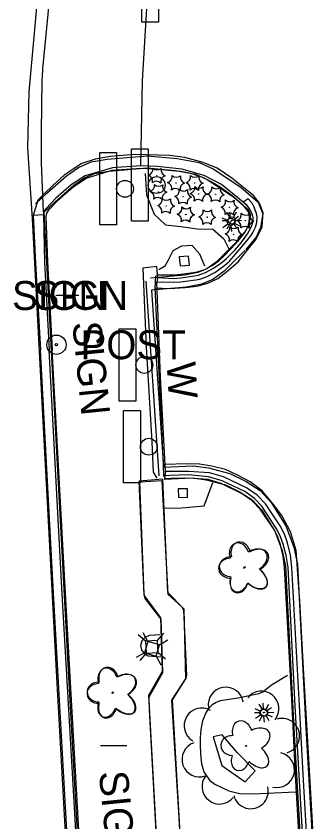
# Model space of a CAD drawing. Extents: x 588843 to 2552415, y 180129 to 269402.
# Drawn here: x 594760.9 to 594823.4, y 184706 to 184873.1 of the extents above; entities that cross this region are included whole.
import ezdxf

# ---------------------------------------------------------------- set-up
doc = ezdxf.new("R2010")
doc.units = 0
for name, color, linetype in [('Default', 7, 'Continuous'), ('E_DWY', 7, 'Continuous'), ('E_LAND_ShrubLine', 7, 'Continuous'), ('E_LAND_TreeLine_P', 7, 'Continuous'), ('E_LAND_Vegetation', 7, 'Continuous'), ('E_LTG', 7, 'Continuous'), ('E_MISCPROP', 7, 'Continuous'), ('E_MISCPROP_Planter', 7, 'Continuous'), ('E_PATH_Sidewalk', 7, 'Continuous'), ('E_RDWY_AsphConc', 7, 'Continuous'), ('E_RDWY_C_and_G', 7, 'Continuous'), ('E_SGN', 7, 'Continuous'), ('E_SGN_Text', 7, 'Continuous'), ('E_STRUCT', 7, 'Continuous'), ('E_UTL_AG_Bold', 7, 'Continuous'), ('E_WAL', 7, 'Continuous'), ('E_WAL_Text', 7, 'Continuous')]:
    doc.layers.add(name, color=color, linetype=linetype)

# ---------------------------------------------------------------- blocks, each defined once
blk = doc.blocks.new('LPOL')
at = {"layer": 'Default'}
for p, q in [((-0.75, 1.3), (-2, 3.46)), ((0.75, 1.3), (2, 3.46)), ((-4, 0), (-1.5, 0)), ((1.5, 0), (4, 0)), ((-2, -3.46), (-0.75, -1.3)), ((2, -3.46), (0.75, -1.3))]:
    blk.add_line(p, q, dxfattribs=at)
for radius in [1.5, 1.5, 1.5, 0.125]:
    blk.add_circle((0, 0), radius, dxfattribs=at)
blk = doc.blocks.new('W_35')
at = {"layer": 'E_WAL_Text'}
blk.add_text('W', height=12, dxfattribs=at).set_placement((-4.46, -6))
blk = doc.blocks.new('PED')
at = {"layer": 'Default'}
for p, q in [((-2.5, 2.5), (-5.33, 5.33)), ((2.5, 2.5), (5.33, 5.33)), ((-2.5, -2.5), (-5.33, -5.33)), ((2.5, -2.5), (5.33, -5.33))]:
    blk.add_line(p, q, dxfattribs=at)
blk.add_lwpolyline([(-2.5, -2.5), (2.5, -2.5), (2.5, 2.5), (-2.5, 2.5)], close=True, dxfattribs=at)
blk = doc.blocks.new('DTRE_1_1')
at = {"layer": 'Default'}
blk.add_circle((-0.18, 0), 0.183, dxfattribs=at)
for centre, major_axis, ratio in [((-1.87, 5.32), (1.36, -4.98), 0.782863), ((4.06, 2.74), (-5.27, -2.93), 0.691916), ((-5.87, 0.15), (4.93, -0.12), 0.832022), ((3.54, -3.71), (-5.01, 4.58), 0.560249), ((-2.49, -5.24), (1.8, 4.86), 0.716896)]:
    blk.add_ellipse(centre, major_axis=major_axis, ratio=ratio, start_param=1.570796, end_param=4.712389, dxfattribs=at)
blk = doc.blocks.new('SGN_1')
at = {"layer": 'Default'}
blk.add_lwpolyline([(-3.5, -15), (-10.5, -15), (-10.5, 15), (-3.5, 15)], close=True, dxfattribs=at)
blk.add_circle((0, 0), 3.5, dxfattribs=at)
blk = doc.blocks.new('POST_1')
at = {"layer": 'Default'}
for radius in [4, 0.5]:
    blk.add_circle((0, 0), radius, dxfattribs=at)
blk.add_text('POST', height=12, dxfattribs=at).set_placement((10, -6))
blk = doc.blocks.new('BSGN_1')
at = {"layer": 'Default'}
blk.add_text('SIGN', height=12, dxfattribs=at).set_placement((-18.56, -6))
blk = doc.blocks.new('SHRB_1')
at = {"layer": 'Default'}
blk.add_circle((0, 0), 0.0733, dxfattribs=at)
for centre, start, end in [((-4.19, 2.61), 285.188, 11.0001), ((-4.35, -2.32), 345.2113, 70.9762), ((0.16, 4.93), 225.2113, 310.9762), ((4.35, 2.32), 165.2113, 250.9762), ((-0.17, -4.93), 45.2113, 130.9762), ((4.18, -2.61), 105.2018, 190.9838)]:
    blk.add_arc(centre, 2.58, start, end, dxfattribs=at)
blk = doc.blocks.new('LPOL_4')
at = {"layer": 'E_LTG'}
for p, q in [((-2.5, 4.3), (-6.6, 11.4)), ((2.5, 4.3), (6.6, 11.4)), ((-13.1, 0), (-4.9, 0)), ((4.9, 0), (13.1, 0)), ((-6.6, -11.4), (-2.5, -4.3)), ((6.6, -11.4), (2.5, -4.3))]:
    blk.add_line(p, q, dxfattribs=at)
for radius in [4.92, 4.92, 4.92, 0.41]:
    blk.add_circle((0, 0), radius, dxfattribs=at)
blk = doc.blocks.new('DTRE_4')
at = {"layer": 'E_LAND_Vegetation'}
blk.add_circle((-0.6, 0), 0.601, dxfattribs=at)
for centre, major_axis, ratio in [((-6.1, 17.5), (4.5, -16.3), 0.782863), ((13.3, 9), (-17.3, -9.6), 0.691916), ((-19.3, 0.5), (16.2, -0.4), 0.832022), ((11.6, -12.2), (-16.4, 15), 0.560249), ((-8.2, -17.2), (5.9, 15.9), 0.716896)]:
    blk.add_ellipse(centre, major_axis=major_axis, ratio=ratio, start_param=1.570796, end_param=4.712389, dxfattribs=at)
blk = doc.blocks.new('PED_3')
at = {"layer": 'E_UTL_AG_Bold'}
for p, q in [((-8.2, 8.2), (-17.5, 17.5)), ((8.2, 8.2), (17.5, 17.5)), ((-8.2, -8.2), (-17.5, -17.5)), ((8.2, -8.2), (17.5, -17.5))]:
    blk.add_line(p, q, dxfattribs=at)
blk.add_lwpolyline([(-8.2, -8.2), (8.2, -8.2), (8.2, 8.2), (-8.2, 8.2)], close=True, dxfattribs=at)
blk = doc.blocks.new('SIGN_3')
at = {"layer": 'E_SGN'}
blk.add_text('SIGN', height=39.37, dxfattribs=at).set_placement((-56.1, -19.7))

msp = doc.modelspace()

# ---------------------------------------------------------------- linework, layer by layer
at = {"layer": 'E_DWY'}
for points in [[(594789.8, 184816.73), (594792.77, 184816.63), (594795.98, 184816.81), (594798.45, 184817.08), (594800.73, 184817.76), (594802.82, 184818.73), (594804.65, 184820.13), (594806.98, 184822.18), (594809.01, 184824.71), (594810.73, 184826.86), (594812.01, 184829.42), (594812.22, 184832.35), (594811.44, 184834.32), (594810.17, 184835.9), (594805.68, 184839.53), (594802.65, 184841.6), (594799.75, 184842.77), (594795.93, 184843.79), (594792.76, 184844.21), (594785.64, 184844.44), (594780.43, 184844.02), (594777.32, 184843.46), (594774.59, 184842.52), (594772.79, 184841.39), (594770.89, 184840.11), (594768.7, 184838.15), (594766.52, 184836.04), (594765.39, 184834.96), (594764.43, 184831.78)], [(594764.96, 184834.2), (594767.26, 184836.41), (594771.37, 184840), (594773.86, 184841.75), (594776.48, 184842.91), (594779.8, 184843.48), (594788.2, 184844.16), (594794.32, 184843.6), (594798.91, 184842.74), (594801.81, 184841.42), (594807.53, 184837.62), (594811.13, 184834.53), (594812.13, 184832.14), (594811.63, 184829.27), (594810.77, 184827.3), (594808.52, 184824.63)], [(594766.69, 184832.4), (594768.95, 184834.56), (594772.92, 184838.03), (594775.09, 184839.56), (594777.2, 184840.49), (594780.11, 184840.99), (594788.18, 184841.65), (594793.97, 184841.12), (594798.15, 184840.34), (594800.59, 184839.23), (594806.02, 184835.63), (594809.06, 184833.02), (594809.54, 184831.85), (594809.22, 184830), (594808.62, 184828.64), (594806.61, 184826.24)], [(594806.61, 184826.24), (594802.45, 184822.11), (594800.52, 184820.71), (594798.65, 184819.92), (594795.94, 184819.36), (594788.8, 184818.75)], [(594808.37, 184824.47), (594804.08, 184820.19), (594801.76, 184818.52), (594799.4, 184817.52), (594796.29, 184816.89), (594789.01, 184816.25)], [(594789.01, 184816.25), (594791.51, 184779.58)], [(594823.35, 184688.72), (594822.34, 184707.09), (594821.51, 184721.44), (594820.6, 184737.77), (594819.82, 184751.76), (594819.02, 184762.29), (594817.89, 184766.14), (594816.04, 184769.5), (594814.36, 184771.83), (594812.01, 184774.62), (594809.49, 184776.51), (594807.01, 184777.85), (594804.36, 184779.07), (594801.57, 184779.74), (594799, 184780.2), (594796.53, 184780.25), (594791.54, 184780.11)], [(594791.51, 184779.58), (594797.65, 184779.85), (594800.87, 184779.39), (594805.25, 184778.25), (594808.67, 184776.58), (594811.56, 184774.69), (594813.89, 184772.2), (594816.89, 184767.41), (594818.56, 184762.99), (594819.34, 184759.34), (594819.97, 184746.98), (594821.08, 184725.47), (594822.5, 184700.4)], [(594791.62, 184777.08), (594797.53, 184777.34), (594800.38, 184776.93), (594804.38, 184775.89), (594807.44, 184774.4), (594809.94, 184772.76), (594811.9, 184770.67), (594814.64, 184766.3), (594816.15, 184762.28), (594816.85, 184759.01), (594817.47, 184746.85), (594818.58, 184725.34), (594820.01, 184700.26)]]:
    msp.add_lwpolyline(points, dxfattribs=at)
at = {"layer": 'E_LAND_ShrubLine'}
msp.add_lwpolyline([(594803.68, 184724.02), (594801.79, 184723.59), (594803.6, 184717.65), (594808.47, 184714.29), (594810.51, 184716.6), (594806.82, 184720.4)], close=True, dxfattribs=at)
at = {"layer": 'E_LAND_TreeLine_P'}
for centre, start, end in [((594804.44, 184730.28), 8.6203, 188.6203), ((594811.83, 184729.46), 321.1966, 141.1966), ((594799.44, 184725.95), 59.7491, 239.7491), ((594816.12, 184723.82), 286.7654, 106.7654), ((594798.99, 184718.94), 109.1967, 289.1967), ((594815.07, 184716.75), 256.8004, 76.8004), ((594803.14, 184713.31), 141.7812, 321.7812), ((594809.62, 184712.35), 194.2218, 14.2218)]:
    msp.add_arc(centre, 3.64, start, end, dxfattribs=at)
at = {"layer": 'E_MISCPROP_Planter'}
for points in [[(594787.67, 184840.45), (594788, 184836.08), (594789.58, 184832.03), (594791.92, 184829.82), (594795.14, 184829.48), (594798.47, 184829), (594801.76, 184828.94), (594804, 184826.93), (594805.06, 184824.88)], [(594790.52, 184820.57), (594791.84, 184821.34), (594792.45, 184822.43), (594793.55, 184824.52), (594795.29, 184825.46), (594797.37, 184825.61), (594799, 184823.84), (594800, 184821.31)], [(594791.84, 184771.1), (594794.47, 184771.02), (594799.97, 184771.55), (594801.76, 184776.41)], [(594790.76, 184744.79), (594788.51, 184744.65), (594787.62, 184744.26), (594786.99, 184743.52), (594786.74, 184742.58), (594786.74, 184742.58), (594786.91, 184741.65), (594787.47, 184740.88), (594788.3, 184740.42), (594788.3, 184740.42), (594790.99, 184740.19)], [(594817.26, 184736.35), (594813.94, 184734.33), (594812.23, 184732.98), (594812.23, 184732.98), (594811.28, 184732.56), (594811.28, 184732.56), (594809.32, 184732.1), (594809.32, 184732.1), (594807.34, 184731.69), (594807.34, 184731.69), (594805.13, 184731.36), (594805.13, 184731.36), (594803.29, 184731.06), (594803.29, 184731.06), (594802.41, 184730.77), (594801.63, 184730.29), (594801.63, 184730.29), (594800.9, 184729.59), (594800.34, 184728.76), (594800.34, 184728.76), (594799.6, 184726.97), (594799.6, 184726.97), (594799.26, 184725.12), (594799.26, 184725.12), (594799.15, 184723.45), (594799.15, 184723.45), (594799.11, 184721.96), (594799.11, 184721.96), (594799.17, 184720.09), (594799.17, 184720.09), (594799.41, 184717.96), (594799.41, 184717.96), (594799.97, 184716.22), (594799.97, 184716.22), (594801.16, 184714.55), (594801.16, 184714.55), (594802.17, 184713.78), (594802.17, 184713.78), (594805.1, 184712.42), (594805.1, 184712.42), (594807.28, 184711.87), (594807.28, 184711.87), (594810.09, 184711.79), (594810.09, 184711.79), (594818.91, 184712.24)]]:
    msp.add_lwpolyline(points, dxfattribs=at)
at = {"layer": 'E_PATH_Sidewalk'}
for points in [[(594797.74, 184652.91), (594794.94, 184703.55), (594793.4, 184731.28), (594796.14, 184735.68), (594795.81, 184750.1), (594792.41, 184753.56), (594791.37, 184777.06), (594786.45, 184776.63)], [(594792.8, 184652.96), (594790.08, 184703.35), (594788.47, 184732.25), (594791.3, 184737.24), (594790.98, 184748.34), (594787.5, 184752.99), (594786.45, 184776.63)], [(594791.25, 184776.72), (594786.56, 184776.42), (594787.4, 184753.25), (594787.66, 184752.35), (594790.93, 184748.04), (594791.31, 184736.87), (594788.45, 184731.85), (594788.53, 184729.27), (594790.77, 184688.8), (594793.22, 184643.35), (594794.8, 184614.59)], [(594791.18, 184776.71), (594792.42, 184753.24), (594795.34, 184750.57), (594795.67, 184749.96), (594796.29, 184736.37), (594796.13, 184735.8), (594793.18, 184731.22), (594794.7, 184706.82), (594797.33, 184658.05), (594799.1, 184624.16), (594799.83, 184613.6)]]:
    msp.add_lwpolyline(points, dxfattribs=at)
at = {"layer": 'E_RDWY_AsphConc'}
for points in [[(594766.6, 184832.51), (594766.2, 184842.71), (594766.2, 184842.71), (594766.17, 184849.04), (594766.17, 184849.04), (594766.35, 184859.91), (594766.35, 184859.91), (594766.37, 184860.62), (594766.37, 184860.62), (594766.48, 184862.16), (594766.48, 184862.16), (594767.84, 184876.38), (594767.84, 184876.38), (594768.17, 184879.17), (594768.17, 184879.17), (594769.11, 184885.78), (594769.11, 184885.78)], [(594786.78, 184842.06), (594787.18, 184859.68), (594788.11, 184875.91)], [(594808.02, 184834.56), (594803.58, 184838.17), (594799.94, 184840.08), (594795.32, 184841.38), (594790.24, 184841.95), (594786.78, 184842.06)], [(594791.9, 184778.65), (594790.86, 184798.24), (594790.11, 184817.93)]]:
    msp.add_lwpolyline(points, dxfattribs=at)
for points in [[(594796.94, 184821.46), (594796.68, 184823.36), (594794.78, 184823.17), (594794.97, 184821.3)], [(594794.57, 184775.09), (594794.64, 184773.31), (594796.47, 184773.26), (594796.5, 184775.08)]]:
    msp.add_lwpolyline(points, close=True, dxfattribs=at)
at = {"layer": 'E_RDWY_C_and_G'}
for points in [[(594778.47, 184954.58), (594774.87, 184941.21), (594772.09, 184928.25), (594768.89, 184910.61), (594766.74, 184895.02), (594766.23, 184887.19), (594763.57, 184857.4), (594763.28, 184845.82), (594764.27, 184831.09)], [(594786.78, 184842.06), (594780.89, 184841.66), (594775.25, 184839.98), (594772.34, 184838.12), (594769.14, 184835.33), (594767.17, 184833.25), (594766.6, 184832.51), (594766.57, 184831.93), (594766.83, 184822.1), (594767.8, 184803.8)], [(594790.15, 184819.47), (594791.5, 184819.46), (594793.7, 184819.47), (594793.7, 184819.47), (594795.08, 184819.58), (594795.08, 184819.58), (594797.76, 184819.95), (594797.76, 184819.95), (594798.51, 184820.09), (594798.51, 184820.09), (594800.08, 184820.59), (594800.08, 184820.59), (594801.63, 184821.41), (594801.63, 184821.41), (594802.99, 184822.38), (594802.99, 184822.38), (594804.06, 184823.32), (594804.06, 184823.32), (594805.57, 184824.9), (594805.57, 184824.9), (594807.01, 184826.54), (594807.01, 184826.54), (594807.88, 184827.62), (594807.88, 184827.62), (594808.36, 184828.26), (594808.36, 184828.26), (594808.71, 184828.85), (594808.71, 184828.85), (594809.13, 184829.79), (594809.13, 184829.79), (594809.32, 184830.46), (594809.32, 184830.46), (594809.39, 184831.25), (594809.39, 184831.25), (594809.27, 184832.12), (594809.27, 184832.12), (594808.94, 184832.82), (594808.94, 184832.82), (594808.56, 184833.31), (594808.56, 184833.31), (594807.82, 184834.08), (594807.82, 184834.08), (594805.77, 184835.86), (594805.77, 184835.86), (594803.26, 184837.66), (594803.26, 184837.66), (594801.29, 184838.84), (594801.29, 184838.84), (594799.67, 184839.62), (594799.67, 184839.62), (594797.21, 184840.48), (594797.21, 184840.48), (594795.11, 184840.88), (594795.11, 184840.88), (594794.05, 184840.99), (594794.05, 184840.99), (594790.33, 184841.3), (594790.33, 184841.3), (594789.11, 184841.38), (594789.11, 184841.38), (594786.8, 184841.49), (594786.8, 184841.49), (594780.78, 184841.08), (594775.57, 184839.52), (594772.75, 184837.66), (594769.5, 184834.78), (594767.63, 184832.88), (594767.19, 184832.22), (594767.11, 184831.57), (594767.44, 184822.18), (594768.38, 184803.92)], [(594790.15, 184819.47), (594790.23, 184818.87), (594790.11, 184817.93), (594791.33, 184817.98), (594793.62, 184817.91), (594793.62, 184817.91), (594795.06, 184817.99), (594795.06, 184817.99), (594798.2, 184818.39), (594798.2, 184818.39), (594799.05, 184818.56), (594799.05, 184818.56), (594800.45, 184819.05), (594800.45, 184819.05), (594802.19, 184819.97), (594802.19, 184819.97), (594804.19, 184821.36), (594804.19, 184821.36), (594805.23, 184822.32), (594805.23, 184822.32), (594806.48, 184823.74), (594806.48, 184823.74), (594808.09, 184825.66), (594808.09, 184825.66), (594809.08, 184826.88), (594809.08, 184826.88), (594809.64, 184827.58), (594809.64, 184827.58), (594810.06, 184828.22), (594810.06, 184828.22), (594810.6, 184829.35), (594810.6, 184829.35), (594810.87, 184830.32), (594810.87, 184830.32), (594810.92, 184831.48), (594810.92, 184831.48), (594810.8, 184832.16), (594810.8, 184832.16), (594810.33, 184833.52), (594810.33, 184833.52), (594809.91, 184834.3), (594809.91, 184834.3), (594809.1, 184835.24), (594809.1, 184835.24), (594808.02, 184834.56)], [(594790.23, 184818.87), (594791.38, 184818.82), (594793.65, 184818.73), (594793.65, 184818.73), (594795.09, 184818.82), (594795.09, 184818.82), (594797.97, 184819.22), (594797.97, 184819.22), (594798.74, 184819.39), (594798.74, 184819.39), (594800.21, 184819.94), (594800.21, 184819.94), (594801.91, 184820.86), (594801.91, 184820.86), (594803.44, 184821.89), (594803.44, 184821.89), (594804.62, 184822.85), (594804.62, 184822.85), (594806.35, 184824.55), (594806.35, 184824.55), (594807.59, 184826.04), (594807.59, 184826.04), (594808.32, 184827.05), (594808.32, 184827.05), (594808.92, 184827.95), (594808.92, 184827.95), (594809.31, 184828.59), (594809.31, 184828.59), (594809.77, 184829.46), (594809.77, 184829.46), (594810.06, 184830.35), (594810.06, 184830.35), (594810.11, 184831.37), (594810.11, 184831.37), (594809.98, 184831.91), (594809.98, 184831.91), (594809.44, 184833.08), (594809.44, 184833.08), (594808.91, 184833.81), (594808.91, 184833.81), (594808.02, 184834.56), (594808.02, 184834.56)], [(594766.69, 184832.4), (594766.76, 184831.26)], [(594764.27, 184831.13), (594766.46, 184789.1), (594769.36, 184734.71), (594772.55, 184677.72)], [(594766.57, 184831.93), (594764.43, 184831.78), (594764.92, 184821.91), (594765.95, 184803.81)], [(594766.76, 184831.26), (594768.96, 184789.23), (594771.86, 184734.85), (594775.04, 184677.86)], [(594777.08, 184633.63), (594775.2, 184633.55), (594774.21, 184652.19), (594771.49, 184702.97), (594768.71, 184753.45), (594765.95, 184803.81)], [(594778.76, 184630.05), (594777.08, 184633.63), (594776.1, 184652.26), (594773.41, 184702.94), (594770.48, 184753.24), (594767.8, 184803.8)], [(594779.34, 184630.27), (594777.65, 184633.73), (594776.77, 184652.29), (594773.99, 184703.02), (594771.16, 184753.32), (594768.38, 184803.92)], [(594821.39, 184700.32), (594820.5, 184715.79), (594819.72, 184730.13), (594818.18, 184758.72), (594817.84, 184761.32), (594817.25, 184763.89), (594817.25, 184763.89), (594816.6, 184765.69), (594815.72, 184767.38), (594815.72, 184767.38), (594812.65, 184771.93), (594812.65, 184771.93), (594810.97, 184773.72), (594810.97, 184773.72), (594808.73, 184775.27), (594808.73, 184775.27), (594803.95, 184777.56), (594803.95, 184777.56), (594801.03, 184778.38), (594801.03, 184778.38), (594796.68, 184778.68), (594796.68, 184778.68), (594791.9, 184778.65), (594791.78, 184777.74), (594791.73, 184777.12)], [(594819.8, 184700.18), (594818.89, 184715.65), (594818.21, 184730.08), (594816.65, 184758.75), (594816.34, 184761.12), (594815.81, 184763.45), (594815.81, 184763.45), (594815.23, 184765.07), (594814.45, 184766.6), (594814.45, 184766.6), (594811.56, 184770.87), (594811.56, 184770.87), (594809.95, 184772.59), (594809.95, 184772.59), (594807.85, 184774.06), (594807.85, 184774.06), (594803.46, 184776.2), (594803.46, 184776.2), (594800.79, 184776.97), (594800.79, 184776.97), (594796.77, 184777.29), (594796.77, 184777.29), (594793, 184777.24), (594791.73, 184777.12)], [(594820.55, 184700.24), (594819.67, 184715.66), (594818.87, 184730.01), (594817.39, 184758.78), (594816.99, 184761.22), (594816.38, 184763.61), (594816.38, 184763.61), (594815.76, 184765.3), (594814.93, 184766.9), (594814.93, 184766.9), (594811.93, 184771.44), (594811.93, 184771.44), (594810.42, 184773.08), (594810.42, 184773.08), (594808.41, 184774.48), (594808.41, 184774.48), (594803.7, 184776.73), (594803.7, 184776.73), (594800.88, 184777.56), (594800.88, 184777.56), (594796.73, 184777.98), (594796.73, 184777.98), (594792.82, 184777.84), (594791.78, 184777.74)]]:
    msp.add_lwpolyline(points, dxfattribs=at)
at = {"layer": 'E_SGN'}
for p, q in [((594769.14, 184815.16), (594773.92, 184815.23)), ((594778.44, 184721.79), (594783.93, 184721.81))]:
    msp.add_line(p, q, dxfattribs=at)
msp.add_lwpolyline([(594773.81, 184815.19), (594769.35, 184815.16)], dxfattribs=at)
at = {"layer": 'E_STRUCT'}
msp.add_lwpolyline([(594787.85, 184818.16), (594790.57, 184777.76)], dxfattribs=at)
at = {"layer": 'E_WAL'}
for points in [[(594790.25, 184819.62), (594790.11, 184821.19), (594787.23, 184820.86), (594787.91, 184804.55), (594789.06, 184784.79), (594789.34, 184778.51), (594790.15, 184777.28)], [(594791.61, 184777.61), (594791.54, 184780.11), (594789.8, 184816.73), (594789.89, 184819.23)]]:
    msp.add_lwpolyline(points, dxfattribs=at)

# ---------------------------------------------------------------- block references
at = {"layer": 'E_LAND_Vegetation'}
for name, p, xscale, yscale, rotation in [('SHRB_1', (594790.12, 184840.05), 0.49999999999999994, 0.5000000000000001, 8.537736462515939e-07), ('SHRB_1', (594794.12, 184838.53), 0.49999999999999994, 0.5000000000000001, 8.537736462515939e-07), ('SHRB_1', (594797.96, 184838.51), 0.49999999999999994, 0.5000000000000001, 8.537736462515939e-07), ('SHRB_1', (594790.44, 184836.65), 0.49999999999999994, 0.5000000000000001, 8.537736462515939e-07), ('SHRB_1', (594795.59, 184835.66), 0.49999999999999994, 0.5000000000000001, 8.537736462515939e-07), ('SHRB_1', (594798.81, 184836.24), 0.49999999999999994, 0.5000000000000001, 8.537736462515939e-07), ('SHRB_1', (594802.36, 184836.14), 0.49999999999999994, 0.5000000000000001, 8.537736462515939e-07), ('SHRB_1', (594792.06, 184833.75), 0.49999999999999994, 0.5000000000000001, 8.537736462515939e-07), ('SHRB_1', (594805.23, 184833.43), 0.49999999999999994, 0.5000000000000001, 8.537736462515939e-07), ('SHRB_1', (594796.12, 184831.95), 0.49999999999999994, 0.5000000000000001, 8.537736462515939e-07), ('SHRB_1', (594796.16, 184831.98), 0.49999999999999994, 0.5000000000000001, 8.537736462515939e-07), ('SHRB_1', (594800.58, 184831.42), 0.49999999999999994, 0.5000000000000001, 8.537736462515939e-07), ('SHRB_1', (594808.48, 184830.68), 0.49999999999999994, 0.5000000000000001, 8.537736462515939e-07), ('SHRB_1', (594806.09, 184827.88), 0.49999999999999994, 0.5000000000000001, 8.537736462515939e-07), ('DTRE_4', (594808.34, 184758.7), 0.15240030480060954, 0.15240030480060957, 3.4338469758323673), ('DTRE_4', (594781.04, 184732.72), 0.15240030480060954, 0.15240030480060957, 3.4338469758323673)]:
    msp.add_blockref(name, p, dxfattribs=dict(at, xscale=xscale, yscale=yscale, rotation=rotation))
at = {"layer": 'E_LAND_Vegetation', "xscale": 0.5, "yscale": 0.5}
for p in [(594808.5, 184758.82), (594781.06, 184732.84), (594808.78, 184721.74)]:
    msp.add_blockref('DTRE_1_1', p, dxfattribs=at)
at = {"layer": 'E_LTG'}
for name, p, xscale, yscale, rotation in [('LPOL', (594805.47, 184830.46), 0.49999999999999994, 0.49999999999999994, -24.085783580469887), ('LPOL_4', (594805.69, 184830.74), 0.15240030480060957, 0.15240030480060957, 0.8014450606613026), ('LPOL_4', (594812.42, 184728.68), 0.15240030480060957, 0.15240030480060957, 0.8014450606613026), ('LPOL', (594812.25, 184728.63), 0.49999999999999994, 0.5000000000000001, -86.43585136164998)]:
    msp.add_blockref(name, p, dxfattribs=dict(at, xscale=xscale, yscale=yscale, rotation=rotation))
at = {"layer": 'E_MISCPROP', "xscale": 0.5, "yscale": 0.5}
msp.add_blockref('POST_1', (594769.29, 184804.95), dxfattribs=at)
at = {"layer": 'E_SGN', "xscale": 0.5, "yscale": 0.5}
for name, p in [('SGN_1', (594792.25, 184879.35)), ('SGN_1', (594790.09, 184838.08)), ('SGN_1', (594783.52, 184837.3)), ('BSGN_1', (594769.35, 184815.16)), ('BSGN_1', (594773.81, 184815.19)), ('SGN_1', (594787.53, 184800.76)), ('SGN_1', (594788.46, 184783.8))]:
    msp.add_blockref(name, p, dxfattribs=at)
at = {"layer": 'E_SGN_Text', "xscale": 0.15240030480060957, "yscale": 0.1524003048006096, "rotation": -84.31519139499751}
for p in [(594776.4, 184801.33), (594781.91, 184708.09)]:
    msp.add_blockref('SIGN_3', p, dxfattribs=at)
at = {"layer": 'E_UTL_AG_Bold'}
for name, p, xscale, yscale, rotation in [('PED_3', (594789.11, 184741.88), 0.1524003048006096, 0.1524003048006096, -15.969778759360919), ('PED', (594789.08, 184742.3), 0.49999999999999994, 0.5000000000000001, -86.43585136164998)]:
    msp.add_blockref(name, p, dxfattribs=dict(at, xscale=xscale, yscale=yscale, rotation=rotation))
at = {"layer": 'E_WAL_Text', "xscale": 0.49999999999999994, "yscale": 0.5000000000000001, "rotation": -86.43585136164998}
msp.add_blockref('W_35', (594795.28, 184799.16), dxfattribs=at)

doc.saveas('drawing.dxf')
